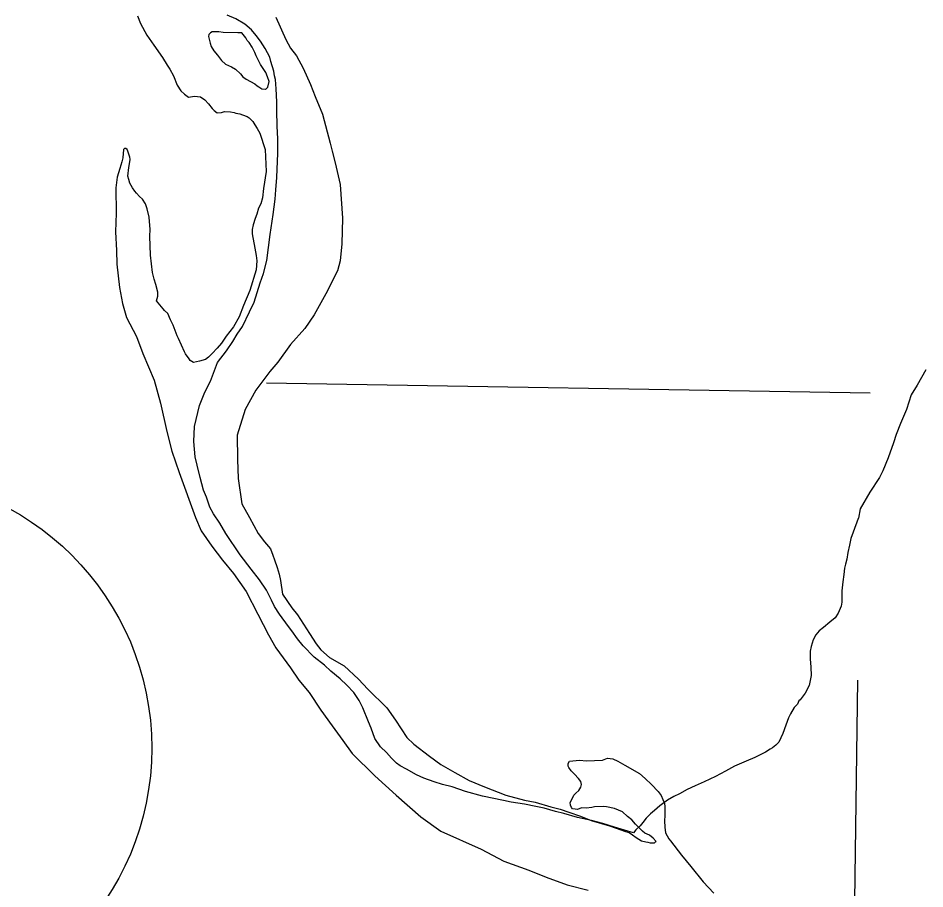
# Model space of a CAD drawing. Extents: x 369523 to 838377, y 495025 to 936819.
# Drawn here: x 591519 to 595909, y 789290 to 793506 of the extents above; entities that cross this region are included whole.
import ezdxf

# ---------------------------------------------------------------- set-up
doc = ezdxf.new("R2010")
doc.units = 0
for name, color, linetype in [('DSN_DRFT_Common-Line', 7, 'Continuous'), ('Level 10', 7, 'Continuous'), ('Level 15', 7, 'Continuous'), ('Level 22', 7, 'Continuous'), ('Level 6', 7, 'Continuous')]:
    doc.layers.add(name, color=color, linetype=linetype)

msp = doc.modelspace()

# ---------------------------------------------------------------- linework, layer by layer
at = {"layer": 'DSN_DRFT_Common-Line'}
msp.add_circle((590846.3, 789971.9), 1320, dxfattribs=at)
at = {"layer": 'Level 10'}
for points in [[(592097.9, 793517.7), (592111.6, 793479.6), (592143.2, 793423.3), (592176.9, 793375.1), (592218.4, 793314.8), (592240.1, 793278.7), (592254, 793258.6), (592271.7, 793226.4), (592289.4, 793182.3), (592307.2, 793154.2), (592325.1, 793138), (592344.9, 793123.9), (592372.9, 793127.8), (592402.8, 793125.6), (592422.7, 793111.4), (592440.5, 793091.3), (592458.4, 793069.2), (592468.3, 793059.1), (592482.2, 793047), (592504.1, 793048.9), (592518.2, 793054.8), (592548.1, 793052.6), (592566, 793048.5), (592574, 793046.5), (592591.9, 793042.4), (592605.9, 793038.3), (592627.8, 793030.1), (592637.7, 793024.1), (592655.6, 793005.9), (592665.5, 792989.9), (592677.3, 792971.8), (592689.2, 792949.7), (592714.6, 792869.5), (592719.9, 792763.4), (592707.4, 792681.4), (592703.1, 792635.4), (592695, 792607.4), (592682.9, 792585.5), (592674.7, 792557.5), (592666.6, 792535.6), (592656.4, 792505.6), (592652.3, 792483.6), (592652.1, 792461.6), (592656, 792443.6), (592661.8, 792409.5), (592671.4, 792357.4), (592675.3, 792331.4), (592671, 792287.4), (592640.4, 792187.5), (592610, 792115.6), (592589.7, 792059.7), (592561.5, 792011.9), (592527.2, 791966), (592503.1, 791932.2), (592483, 791908.3), (592458.8, 791882.4), (592440.8, 791864.5), (592426.7, 791852.6), (592396.7, 791844.8), (592368.7, 791838.9), (592352.8, 791849), (592346.9, 791857.1), (592329.1, 791881.2), (592325.2, 791891.2), (592295.6, 791955.4), (592289.7, 791967.5), (592279.9, 791993.6), (592270.1, 792019.6), (592256.3, 792045.7), (592244.5, 792075.8), (592228.6, 792089.9), (592220.7, 792098), (592189, 792138.2)], [(592097.9, 793517.7), (592111.6, 793479.6), (592143.2, 793423.3), (592176.9, 793375.1), (592218.4, 793314.8), (592240.1, 793278.7), (592254, 793258.6), (592271.7, 793226.4), (592289.4, 793182.3), (592307.2, 793154.2), (592325.1, 793138), (592344.9, 793123.9), (592372.9, 793127.8), (592402.8, 793125.6), (592422.7, 793111.4), (592440.5, 793091.3), (592458.4, 793069.2), (592468.3, 793059.1), (592482.2, 793047), (592504.1, 793048.9), (592518.2, 793054.8), (592548.1, 793052.6), (592566, 793048.5), (592574, 793046.5), (592591.9, 793042.4), (592605.9, 793038.3), (592627.8, 793030.1), (592637.7, 793024.1), (592655.6, 793005.9), (592665.5, 792989.9), (592677.3, 792971.8), (592689.2, 792949.7), (592714.6, 792869.5), (592719.9, 792763.4), (592707.4, 792681.4), (592703.1, 792635.4), (592695, 792607.4), (592682.9, 792585.5), (592674.7, 792557.5), (592666.6, 792535.6), (592656.4, 792505.6), (592652.3, 792483.6), (592652.1, 792461.6), (592656, 792443.6), (592661.8, 792409.5), (592671.4, 792357.4), (592675.3, 792331.4), (592671, 792287.4), (592640.4, 792187.5), (592610, 792115.6), (592589.7, 792059.7), (592561.5, 792011.9), (592527.2, 791966), (592503.1, 791932.2), (592483, 791908.3), (592458.8, 791882.4), (592440.8, 791864.5), (592426.7, 791852.6), (592396.7, 791844.8), (592368.7, 791838.9), (592352.8, 791849), (592346.9, 791857.1), (592329.1, 791881.2), (592325.2, 791891.2), (592295.6, 791955.4), (592289.7, 791967.5), (592279.9, 791993.6), (592270.1, 792019.6), (592256.3, 792045.7), (592244.5, 792075.8), (592228.6, 792089.9), (592220.7, 792098), (592189, 792138.2)], [(592766.6, 793511.6), (592815.8, 793403.2), (592837.5, 793361.1), (592867.2, 793322.9), (592898.8, 793264.6), (592934.2, 793184.4), (592957.8, 793126.2), (592993.2, 793041.9), (593030.2, 792901.6), (593039.9, 792861.5), (593053.5, 792805.4), (593078.8, 792701.2), (593089.8, 792537), (593087, 792412.9), (593078.5, 792330.9), (593066.2, 792283), (593009.6, 792171.2), (592953.1, 792069.5), (592906.7, 792003.8), (592838.4, 791926.1), (592776, 791840.4), (592737.7, 791794.6), (592669.3, 791705), (592618.8, 791611.2), (592580.1, 791487.4), (592581.3, 791369.3), (592584.7, 791277.2), (592601.9, 791155), (592639.4, 791088.8), (592680.9, 791010.5), (592712.6, 790970.3), (592740.3, 790936.1), (592752.1, 790906), (592759.9, 790883.9), (592773.6, 790845.8), (592783.4, 790813.7), (592789.2, 790783.7), (592798.8, 790717.6), (592844.3, 790651.2), (592872, 790617), (592929.3, 790526.6), (592962.9, 790476.4), (592984.7, 790448.2), (593026.4, 790410), (593098, 790369.5), (593167.4, 790305), (593213, 790256.7), (593304.3, 790166.1), (593345.8, 790107.8), (593401.2, 790023.4), (593434.9, 789991.2), (593510.4, 789932.7), (593566, 789892.3), (593633.7, 789853.9), (593703.3, 789815.5), (593777, 789785), (593880.5, 789744.3), (593970.2, 789719.8), (594022, 789709.4), (594097.7, 789687), (594143.6, 789676.7), (594185.4, 789662.4), (594241.1, 789642.1), (594292.9, 789621.7), (594382.6, 789595.2), (594436.4, 789576.8), (594460.3, 789568.7), (594478.2, 789562.6), (594494.1, 789552.5), (594512, 789538.3), (594523.9, 789530.3), (594537.8, 789522.2), (594557.7, 789518.1), (594567.7, 789516), (594579.7, 789513.9), (594589.7, 789513.9), (594599.6, 789513.8), (594603.6, 789515.8), (594605.6, 789517.8), (594607.7, 789519.7), (594593.8, 789535.8), (594575.9, 789550), (594554, 789560.1), (594542.1, 789570.2), (594520.3, 789590.3)], [(592766.6, 793511.6), (592815.8, 793403.2), (592837.5, 793361.1), (592867.2, 793322.9), (592898.8, 793264.6), (592934.2, 793184.4), (592957.8, 793126.2), (592993.2, 793041.9), (593030.2, 792901.6), (593039.9, 792861.5), (593053.5, 792805.4), (593078.8, 792701.2), (593089.8, 792537), (593087, 792412.9), (593078.5, 792330.9), (593066.2, 792283), (593009.6, 792171.2), (592953.1, 792069.5), (592906.7, 792003.8), (592838.4, 791926.1), (592776, 791840.4), (592737.7, 791794.6), (592669.3, 791705), (592618.8, 791611.2), (592580.1, 791487.4), (592581.3, 791369.3), (592584.7, 791277.2), (592601.9, 791155), (592639.4, 791088.8), (592680.9, 791010.5), (592712.6, 790970.3), (592740.3, 790936.1), (592752.1, 790906), (592759.9, 790883.9), (592773.6, 790845.8), (592783.4, 790813.7), (592789.2, 790783.7), (592798.8, 790717.6), (592844.3, 790651.2), (592872, 790617), (592929.3, 790526.6), (592962.9, 790476.4), (592984.7, 790448.2), (593026.4, 790410), (593098, 790369.5), (593167.4, 790305), (593213, 790256.7), (593304.3, 790166.1), (593345.8, 790107.8), (593401.2, 790023.4), (593434.9, 789991.2), (593510.4, 789932.7), (593566, 789892.3), (593633.7, 789853.9), (593703.3, 789815.5), (593777, 789785), (593880.5, 789744.3), (593970.2, 789719.8), (594022, 789709.4), (594097.7, 789687), (594143.6, 789676.7), (594185.4, 789662.4), (594241.1, 789642.1), (594292.9, 789621.7), (594382.6, 789595.2), (594436.4, 789576.8), (594460.3, 789568.7), (594478.2, 789562.6), (594494.1, 789552.5), (594512, 789538.3), (594523.9, 789530.3), (594537.8, 789522.2), (594557.7, 789518.1), (594567.7, 789516), (594579.7, 789513.9), (594589.7, 789513.9), (594599.6, 789513.8), (594603.6, 789515.8), (594605.6, 789517.8), (594607.7, 789519.7), (594593.8, 789535.8), (594575.9, 789550), (594554, 789560.1), (594542.1, 789570.2), (594520.3, 789590.3)], [(592512.6, 793437.1), (592490.7, 793439.2), (592474.7, 793439.3), (592458.7, 793439.4), (592450.7, 793435.5), (592442.7, 793427.5), (592440.6, 793417.5), (592446.5, 793397.5), (592448.4, 793385.5), (592454.3, 793369.4), (592466.1, 793347.3), (592484, 793327.2), (592503.8, 793301.1), (592523.6, 793282.9), (592551.5, 793270.8), (592571.4, 793258.6)], [(592512.6, 793437.1), (592490.7, 793439.2), (592474.7, 793439.3), (592458.7, 793439.4), (592450.7, 793435.5), (592442.7, 793427.5), (592440.6, 793417.5), (592446.5, 793397.5), (592448.4, 793385.5), (592454.3, 793369.4), (592466.1, 793347.3), (592484, 793327.2), (592503.8, 793301.1), (592523.6, 793282.9), (592551.5, 793270.8), (592571.4, 793258.6)], [(592571.4, 793258.6), (592595.2, 793236.5), (592607.1, 793222.4), (592622.9, 793210.3), (592644.8, 793200.1), (592664.7, 793188), (592676.6, 793177.9), (592684.6, 793173.9), (592698.5, 793163.8), (592716.5, 793161.7), (592718.4, 793161.7), (592728.5, 793171.6), (592734.7, 793199.6), (592726.8, 793221.7), (592719, 793243.7), (592693.3, 793281.9), (592671.6, 793324.1), (592665.7, 793340.1), (592651.9, 793366.2), (592638, 793388.3), (592628.1, 793398.4), (592622.2, 793410.4), (592608.3, 793426.5), (592602.4, 793434.6), (592590.4, 793434.6), (592582.4, 793434.7), (592512.6, 793437.1)], [(592571.4, 793258.6), (592595.2, 793236.5), (592607.1, 793222.4), (592622.9, 793210.3), (592644.8, 793200.1), (592664.7, 793188), (592676.6, 793177.9), (592684.6, 793173.9), (592698.5, 793163.8), (592716.5, 793161.7), (592718.4, 793161.7), (592728.5, 793171.6), (592734.7, 793199.6), (592726.8, 793221.7), (592719, 793243.7), (592693.3, 793281.9), (592671.6, 793324.1), (592665.7, 793340.1), (592651.9, 793366.2), (592638, 793388.3), (592628.1, 793398.4), (592622.2, 793410.4), (592608.3, 793426.5), (592602.4, 793434.6), (592590.4, 793434.6), (592582.4, 793434.7), (592512.6, 793437.1)], [(592189, 792138.2), (592195.1, 792160.2), (592195.2, 792180.2), (592185.5, 792216.3), (592177.7, 792242.4), (592169.9, 792274.4), (592160.4, 792358.5), (592157, 792450.6), (592159.2, 792482.6), (592153.6, 792542.7), (592143.9, 792582.8), (592136.1, 792606.8), (592122.2, 792628.9), (592106.3, 792643.1), (592092.5, 792659.1), (592084.6, 792669.2), (592072.7, 792685.3), (592060.8, 792707.4), (592055, 792725.4), (592051.1, 792741.5), (592055.3, 792783.5), (592061.6, 792819.4), (592061.6, 792823.4), (592059.6, 792833.5), (592055.7, 792847.5), (592049.8, 792861.5), (592047.9, 792869.6), (592040, 792875.6), (592034, 792875.6), (592029.9, 792869.7), (592025.7, 792829.7), (592021.6, 792809.7), (592011.4, 792777.7), (591999.1, 792735.8), (591992.8, 792683.8), (591994.1, 792561.7), (591991.5, 792471.6), (591994.9, 792381.6), (591996.5, 792315.5), (592009.7, 792201.3), (592025.2, 792125.2), (592044.7, 792057), (592092.1, 791964.7), (592123.5, 791882.4), (592178.6, 791754), (592207.8, 791641.8), (592238.9, 791505.5), (592264.2, 791409.3), (592299.5, 791307), (592378, 791088.4), (592405.5, 791024.2), (592456.9, 790949.8), (592508.4, 790881.4), (592561.9, 790817.1), (592623.2, 790730.6), (592680.4, 790620.2), (592731.7, 790519.8), (592767.2, 790457.6), (592838.4, 790361.1), (592878, 790300.8), (592927.5, 790240.5), (592984.9, 790156.1), (593040.3, 790079.7), (593091.7, 790009.3), (593137.2, 789945), (593246.3, 789838.3), (593349.5, 789743.6), (593468.6, 789638.8), (593566, 789570.1), (593761.1, 789482.9), (593870.5, 789424.2), (593992, 789381.4), (594075.6, 789346.9), (594177.2, 789310.2), (594278.8, 789283.6)], [(592189, 792138.2), (592195.1, 792160.2), (592195.2, 792180.2), (592185.5, 792216.3), (592177.7, 792242.4), (592169.9, 792274.4), (592160.4, 792358.5), (592157, 792450.6), (592159.2, 792482.6), (592153.6, 792542.7), (592143.9, 792582.8), (592136.1, 792606.8), (592122.2, 792628.9), (592106.3, 792643.1), (592092.5, 792659.1), (592084.6, 792669.2), (592072.7, 792685.3), (592060.8, 792707.4), (592055, 792725.4), (592051.1, 792741.5), (592055.3, 792783.5), (592061.6, 792819.4), (592061.6, 792823.4), (592059.6, 792833.5), (592055.7, 792847.5), (592049.8, 792861.5), (592047.9, 792869.6), (592040, 792875.6), (592034, 792875.6), (592029.9, 792869.7), (592025.7, 792829.7), (592021.6, 792809.7), (592011.4, 792777.7), (591999.1, 792735.8), (591992.8, 792683.8), (591994.1, 792561.7), (591991.5, 792471.6), (591994.9, 792381.6), (591996.5, 792315.5), (592009.7, 792201.3), (592025.2, 792125.2), (592044.7, 792057), (592092.1, 791964.7), (592123.5, 791882.4), (592178.6, 791754), (592207.8, 791641.8), (592238.9, 791505.5), (592264.2, 791409.3), (592299.5, 791307), (592378, 791088.4), (592405.5, 791024.2), (592456.9, 790949.8), (592508.4, 790881.4), (592561.9, 790817.1), (592623.2, 790730.6), (592680.4, 790620.2), (592731.7, 790519.8), (592767.2, 790457.6), (592838.4, 790361.1), (592878, 790300.8), (592927.5, 790240.5), (592984.9, 790156.1), (593040.3, 790079.7), (593091.7, 790009.3), (593137.2, 789945), (593246.3, 789838.3), (593349.5, 789743.6), (593468.6, 789638.8), (593566, 789570.1), (593761.1, 789482.9), (593870.5, 789424.2), (593992, 789381.4), (594075.6, 789346.9), (594177.2, 789310.2), (594278.8, 789283.6)], [(594520.3, 789590.3), (594508.4, 789604.4), (594490.5, 789624.5), (594468.7, 789640.7), (594444.9, 789662.8), (594407.1, 789679.1), (594367.2, 789687.3), (594353.2, 789689.4), (594309.3, 789687.7), (594297.3, 789683.7), (594269.3, 789681.9), (594247.4, 789682.1), (594227.4, 789674.2), (594215.4, 789676.2), (594203.4, 789678.3), (594197.5, 789684.4), (594193.6, 789696.4), (594191.7, 789708.4), (594197.7, 789720.4), (594209.9, 789744.3), (594219.9, 789754.3), (594233.9, 789766.2), (594244, 789782.1), (594246.1, 789796.1), (594244.2, 789810.2), (594232.3, 789824.2), (594212.5, 789846.4), (594196.6, 789862.5), (594184.8, 789878.6), (594182.8, 789884.6), (594182.9, 789896.6), (594188.9, 789908.6), (594204.9, 789910.5), (594236.9, 789914.3), (594270.8, 789910.1), (594348.7, 789913.6), (594372.7, 789923.4), (594398.6, 789919.3), (594422.5, 789909.1), (594456.3, 789888.9), (594527.9, 789848.5), (594555.7, 789824.3), (594585.5, 789796.1), (594617.2, 789761.9), (594633, 789741.7), (594648.7, 789703.6), (594650.6, 789689.6), (594650.4, 789645.6), (594648.2, 789619.6), (594650, 789589.5), (594653.8, 789561.5), (594669.6, 789533.4), (594677.5, 789523.3), (594731, 789453), (594776.6, 789398.6), (594836, 789324.2), (594887.5, 789269.9)], [(594520.3, 789590.3), (594508.4, 789604.4), (594490.5, 789624.5), (594468.7, 789640.7), (594444.9, 789662.8), (594407.1, 789679.1), (594367.2, 789687.3), (594353.2, 789689.4), (594309.3, 789687.7), (594297.3, 789683.7), (594269.3, 789681.9), (594247.4, 789682.1), (594227.4, 789674.2), (594215.4, 789676.2), (594203.4, 789678.3), (594197.5, 789684.4), (594193.6, 789696.4), (594191.7, 789708.4), (594197.7, 789720.4), (594209.9, 789744.3), (594219.9, 789754.3), (594233.9, 789766.2), (594244, 789782.1), (594246.1, 789796.1), (594244.2, 789810.2), (594232.3, 789824.2), (594212.5, 789846.4), (594196.6, 789862.5), (594184.8, 789878.6), (594182.8, 789884.6), (594182.9, 789896.6), (594188.9, 789908.6), (594204.9, 789910.5), (594236.9, 789914.3), (594270.8, 789910.1), (594348.7, 789913.6), (594372.7, 789923.4), (594398.6, 789919.3), (594422.5, 789909.1), (594456.3, 789888.9), (594527.9, 789848.5), (594555.7, 789824.3), (594585.5, 789796.1), (594617.2, 789761.9), (594633, 789741.7), (594648.7, 789703.6), (594650.6, 789689.6), (594650.4, 789645.6), (594648.2, 789619.6), (594650, 789589.5), (594653.8, 789561.5), (594669.6, 789533.4), (594677.5, 789523.3), (594731, 789453), (594776.6, 789398.6), (594836, 789324.2), (594887.5, 789269.9)]]:
    msp.add_lwpolyline(points, dxfattribs=at)
at = {"layer": 'Level 15'}
msp.add_lwpolyline([(595643.4, 791690.9), (592721.4, 791738.7)], dxfattribs=at)
at = {"layer": 'Level 22'}
msp.add_lwpolyline([(595583.4, 790300.3), (595546.7, 787688.4)], dxfattribs=at)
at = {"layer": 'Level 6'}
for points in [[(592692, 793394), (592672.2, 793422.1), (592648.4, 793450.3), (592616.6, 793476.5), (592572.9, 793502.8), (592531.1, 793521)], [(592692, 793394), (592672.2, 793422.1), (592648.4, 793450.3), (592616.6, 793476.5), (592572.9, 793502.8), (592531.1, 793521)], [(594759, 789771), (594720.9, 789751.2), (594692.9, 789737.4), (594662.8, 789719.5), (594626.7, 789691.7), (594600.6, 789669.9), (594580.6, 789654), (594560.5, 789632.1), (594544.4, 789612.2), (594530.3, 789596.3), (594510.2, 789576.4), (594498.1, 789562.4), (594454.3, 789574.7), (594406.5, 789589), (594350.7, 789607.4), (594294.9, 789621.7), (594227.1, 789636.1), (594161.4, 789654.6), (594121.5, 789664.8), (594065.7, 789681.2), (594025.9, 789689.4), (593970, 789699.8), (593906.2, 789710.1), (593868.4, 789718.4), (593766.7, 789739), (593685, 789761.5), (593621.3, 789783.9), (593573.4, 789796.2), (593533.6, 789808.5), (593483.8, 789826.8), (593448, 789843), (593400.2, 789869.3), (593368.4, 789885.5), (593350.5, 789899.7), (593326.7, 789923.8), (593302.9, 789950), (593273.2, 789978.2), (593245.5, 790018.4), (593227.8, 790068.5), (593216, 790098.6), (593188.5, 790166.8), (593170.8, 790203), (593145.1, 790241.1), (593111.4, 790277.4), (593077.6, 790307.6), (593033.9, 790343.9), (593002.2, 790374.1), (592952.5, 790412.4), (592899, 790466.8), (592871.3, 790501), (592843.6, 790539.2), (592827.7, 790561.3), (592784.2, 790619.6), (592760.5, 790657.8), (592746.7, 790687.9), (592721, 790736), (592687.4, 790786.3), (592647.8, 790838.6), (592594.4, 790906.9), (592525.2, 791011.4), (592495.6, 791061.6), (592465.9, 791105.8), (592448.1, 791138), (592430.5, 791186.1), (592416.7, 791220.2), (592401.1, 791282.4), (592385.6, 791342.5), (592375.8, 791382.6), (592370.3, 791456.7), (592372.8, 791528.7), (592397.4, 791630.6), (592423.7, 791694.5), (592450, 791748.4), (592484.5, 791838.2), (592528.8, 791896), (592559, 791939.8), (592579.2, 791975.7), (592605.4, 792013.6), (592639.8, 792083.4), (592662, 792131.3), (592690.6, 792225.2), (592706.8, 792269.1), (592723.2, 792333.1), (592739.9, 792459.1), (592754.5, 792555), (592763, 792629), (592767.3, 792675), (592771.6, 792735.1), (592776.4, 792853.1), (592776.8, 792921.2), (592773.2, 792983.2), (592771.7, 793059.3), (592772, 793101.3), (592768.4, 793163.4), (592764.7, 793209.4), (592760.8, 793227.5), (592756.9, 793249.5), (592743.3, 793295.6), (592737.4, 793317.7), (592715.7, 793359.8), (592692, 793394)], [(594759, 789771), (594720.9, 789751.2), (594692.9, 789737.4), (594662.8, 789719.5), (594626.7, 789691.7), (594600.6, 789669.9), (594580.6, 789654), (594560.5, 789632.1), (594544.4, 789612.2), (594530.3, 789596.3), (594510.2, 789576.4), (594498.1, 789562.4), (594454.3, 789574.7), (594406.5, 789589), (594350.7, 789607.4), (594294.9, 789621.7), (594227.1, 789636.1), (594161.4, 789654.6), (594121.5, 789664.8), (594065.7, 789681.2), (594025.9, 789689.4), (593970, 789699.8), (593906.2, 789710.1), (593868.4, 789718.4), (593766.7, 789739), (593685, 789761.5), (593621.3, 789783.9), (593573.4, 789796.2), (593533.6, 789808.5), (593483.8, 789826.8), (593448, 789843), (593400.2, 789869.3), (593368.4, 789885.5), (593350.5, 789899.7), (593326.7, 789923.8), (593302.9, 789950), (593273.2, 789978.2), (593245.5, 790018.4), (593227.8, 790068.5), (593216, 790098.6), (593188.5, 790166.8), (593170.8, 790203), (593145.1, 790241.1), (593111.4, 790277.4), (593077.6, 790307.6), (593033.9, 790343.9), (593002.2, 790374.1), (592952.5, 790412.4), (592899, 790466.8), (592871.3, 790501), (592843.6, 790539.2), (592827.7, 790561.3), (592784.2, 790619.6), (592760.5, 790657.8), (592746.7, 790687.9), (592721, 790736), (592687.4, 790786.3), (592647.8, 790838.6), (592594.4, 790906.9), (592525.2, 791011.4), (592495.6, 791061.6), (592465.9, 791105.8), (592448.1, 791138), (592430.5, 791186.1), (592416.7, 791220.2), (592401.1, 791282.4), (592385.6, 791342.5), (592375.8, 791382.6), (592370.3, 791456.7), (592372.8, 791528.7), (592397.4, 791630.6), (592423.7, 791694.5), (592450, 791748.4), (592484.5, 791838.2), (592528.8, 791896), (592559, 791939.8), (592579.2, 791975.7), (592605.4, 792013.6), (592639.8, 792083.4), (592662, 792131.3), (592690.6, 792225.2), (592706.8, 792269.1), (592723.2, 792333.1), (592739.9, 792459.1), (592754.5, 792555), (592763, 792629), (592767.3, 792675), (592771.6, 792735.1), (592776.4, 792853.1), (592776.8, 792921.2), (592773.2, 792983.2), (592771.7, 793059.3), (592772, 793101.3), (592768.4, 793163.4), (592764.7, 793209.4), (592760.8, 793227.5), (592756.9, 793249.5), (592743.3, 793295.6), (592737.4, 793317.7), (592715.7, 793359.8), (592692, 793394)], [(595913.6, 791803.3), (595871.2, 791729.5), (595843, 791681.7), (595820.6, 791611.8), (595790.2, 791543.9), (595769.9, 791490), (595757.7, 791450), (595731.3, 791378.1), (595704.9, 791314.3), (595688.7, 791282.3), (595642.4, 791210.6), (595596, 791130.8), (595587.7, 791084.8), (595585.7, 791082.8), (595561.3, 791016.9), (595551.1, 790987), (595544.9, 790955), (595536.7, 790919), (595530.5, 790887), (595524.4, 790863.1), (595520.3, 790843.1), (595516.1, 790813.1), (595511.9, 790777.1), (595507.6, 790733.1), (595507.4, 790697.1), (595507.3, 790679), (595503.1, 790659.1), (595489, 790625.1), (595474.8, 790603.2), (595448.8, 790581.3), (595418.6, 790555.5), (595396.6, 790539.6), (595380.5, 790519.7), (595368.4, 790495.8), (595358.2, 790463.8), (595354.1, 790441.8), (595353.8, 790403.8), (595357.6, 790363.7), (595359.3, 790323.7), (595349, 790275.7), (595328.8, 790237.8), (595304.7, 790206), (595298.6, 790200), (595292.5, 790184), (595276.5, 790168.1), (595258.3, 790138.2), (595248.2, 790118.2), (595236, 790082.3), (595221.8, 790042.4), (595201.5, 790000.5), (595187.5, 789986.5), (595171.4, 789972.6), (595159.4, 789966.7), (595137.4, 789952.8), (595085.3, 789927.1), (595043.3, 789909.4), (594987.2, 789883.7), (594943.2, 789859.9), (594895.1, 789834.2), (594841, 789808.5), (594797, 789788.8), (594759, 789771)], [(595913.6, 791803.3), (595871.2, 791729.5), (595843, 791681.7), (595820.6, 791611.8), (595790.2, 791543.9), (595769.9, 791490), (595757.7, 791450), (595731.3, 791378.1), (595704.9, 791314.3), (595688.7, 791282.3), (595642.4, 791210.6), (595596, 791130.8), (595587.7, 791084.8), (595585.7, 791082.8), (595561.3, 791016.9), (595551.1, 790987), (595544.9, 790955), (595536.7, 790919), (595530.5, 790887), (595524.4, 790863.1), (595520.3, 790843.1), (595516.1, 790813.1), (595511.9, 790777.1), (595507.6, 790733.1), (595507.4, 790697.1), (595507.3, 790679), (595503.1, 790659.1), (595489, 790625.1), (595474.8, 790603.2), (595448.8, 790581.3), (595418.6, 790555.5), (595396.6, 790539.6), (595380.5, 790519.7), (595368.4, 790495.8), (595358.2, 790463.8), (595354.1, 790441.8), (595353.8, 790403.8), (595357.6, 790363.7), (595359.3, 790323.7), (595349, 790275.7), (595328.8, 790237.8), (595304.7, 790206), (595298.6, 790200), (595292.5, 790184), (595276.5, 790168.1), (595258.3, 790138.2), (595248.2, 790118.2), (595236, 790082.3), (595221.8, 790042.4), (595201.5, 790000.5), (595187.5, 789986.5), (595171.4, 789972.6), (595159.4, 789966.7), (595137.4, 789952.8), (595085.3, 789927.1), (595043.3, 789909.4), (594987.2, 789883.7), (594943.2, 789859.9), (594895.1, 789834.2), (594841, 789808.5), (594797, 789788.8), (594759, 789771)]]:
    msp.add_lwpolyline(points, dxfattribs=at)

doc.saveas('drawing.dxf')
